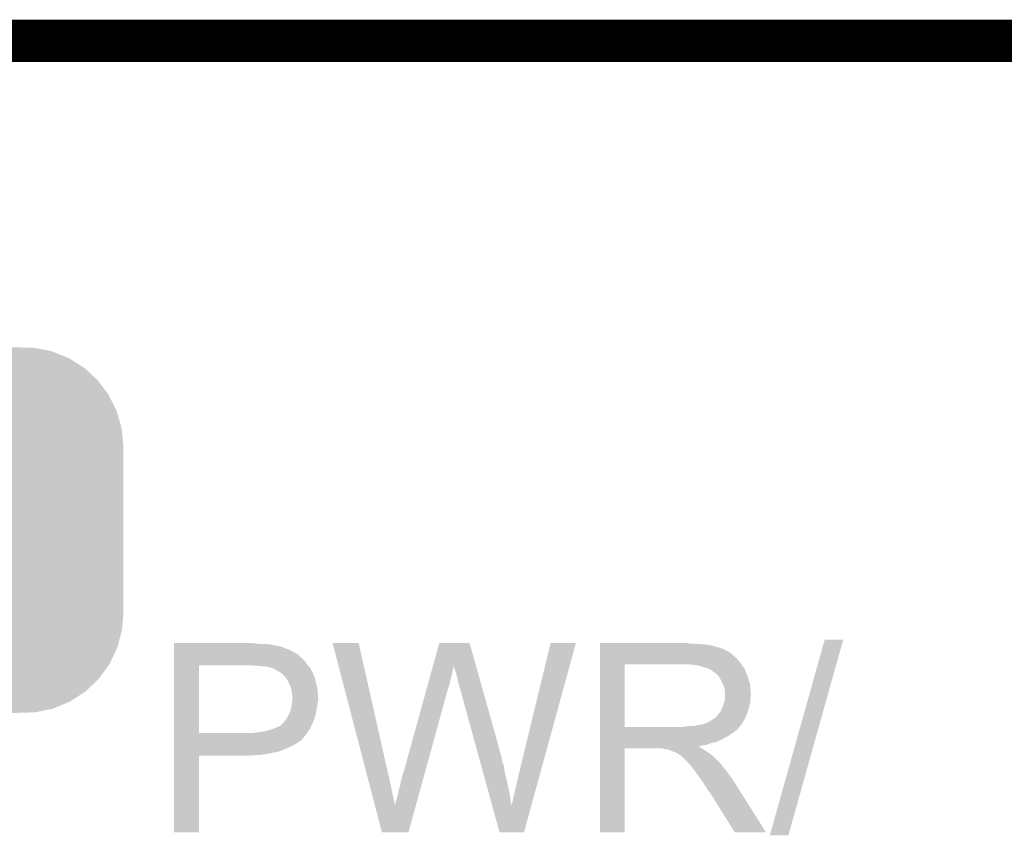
# Model space of a CAD drawing. Extents: x -9 to 122, y -9 to 65.
# Tile 293 of 308: x 91.69 to 97.62, y 59.71 to 64.63. Entities that reach past the tile are written whole.
import ezdxf

# ---------------------------------------------------------------- set-up
doc = ezdxf.new("R2010")
doc.units = 0
doc.layers.get('0').update_dxf_attribs({"linetype": 'CONTINUOUS'})
for name, color, linetype in [('CLICKER_4_FOR_R7FA4M2A_V100_GKO', 14, 'CONTINUOUS'), ('CLICKER_4_FOR_R7FA4M2A_V100_GTO', 12, 'CONTINUOUS'), ('CLICKER_4_FOR_R7FA4M2A_V100_GTS', 13, 'CONTINUOUS')]:
    doc.layers.add(name, color=color, linetype=linetype)

# ---------------------------------------------------------------- blocks, each defined once
blk = doc.blocks.new('CUSTOM_193')
for points in [[(-0.858512, 1.037606), (-0.768678, 1.075006), (0.860844, 1.037606), (0.766142, 1.075006)], [(-0.768678, 1.075006), (-0.753802, 1.078188), (0.766142, 1.075006), (0.758084, 1.078188)], [(-0.753802, 1.078188), (-0.66064, 1.098114), (0.758084, 1.078188), (0.65577, 1.098114)], [(-0.66064, 1.098114), (-0.61633, 1.099308), (0.65577, 1.098114), (0.649638, 1.099308)], [(-0.61633, 1.099308), (-0.550198, 1.10109), (0.649638, 1.099308), (0.550464, 1.10109)], [(-0.952816, 0.978926), (-0.870674, 1.032542), (0.954456, 0.978926), (0.868924, 1.032542)], [(-0.870674, 1.032542), (-0.858512, 1.037606), (0.868924, 1.032542), (0.860844, 1.037606)], [(-1.034462, 0.904128), (-0.963192, 0.972152), (1.035768, 0.904128), (0.96182, 0.972152)], [(-0.963192, 0.972152), (-0.952816, 0.978926), (0.96182, 0.972152), (0.954456, 0.978926)], [(-1.100926, 0.815728), (-1.043114, 0.89587), (1.102038, 0.815728), (1.04196, 0.89587)], [(-1.043114, 0.89587), (-1.034462, 0.904128), (1.04196, 0.89587), (1.035768, 0.904128)], [(-1.150038, 0.716706), (-1.10775, 0.806268), (1.15104, 0.716706), (1.10672, 0.806268)], [(-1.10775, 0.806268), (-1.100926, 0.815728), (1.10672, 0.806268), (1.102038, 0.815728)], [(-1.154922, 0.70636), (-1.150038, 0.716706), (1.153968, 0.70636), (1.15104, 0.716706)], [(-1.180178, 0.610396), (-1.154922, 0.70636), (1.181116, 0.610396), (1.153968, 0.70636)], [(-1.19126, 0.50038), (-1.18304, 0.599516), (1.19126, 0.50038), (1.18212, 0.599516)], [(-1.18304, 0.599516), (-1.180178, 0.610396), (1.18212, 0.599516), (1.181116, 0.610396)], [(-1.19126, -0.50038), (-1.19126, 0.50038), (1.19126, -0.50038), (1.19126, 0.50038)], [(-1.182148, -0.599232), (-1.19126, -0.50038), (1.183084, -0.599232), (1.19126, -0.50038)], [(-1.18112, -0.610396), (-1.182148, -0.599232), (1.18015, -0.610396), (1.183084, -0.599232)], [(-1.154048, -0.70609), (-1.18112, -0.610396), (1.155014, -0.70609), (1.18015, -0.610396)], [(-1.151046, -0.716706), (-1.154048, -0.70609), (1.150006, -0.716706), (1.155014, -0.70609)], [(-1.106854, -0.806018), (-1.151046, -0.716706), (1.107886, -0.806018), (1.150006, -0.716706)], [(-1.10205, -0.81573), (-1.106854, -0.806018), (1.100886, -0.81573), (1.107886, -0.806018)], [(-1.042138, -0.89565), (-1.10205, -0.81573), (1.04329, -0.89565), (1.100886, -0.81573)], [(-1.03578, -0.904132), (-1.042138, -0.89565), (1.03441, -0.904132), (1.04329, -0.89565)], [(-0.962046, -0.971966), (-1.03578, -0.904132), (0.963402, -0.971966), (1.03441, -0.904132)], [(-0.954472, -0.978934), (-0.962046, -0.971966), (0.952736, -0.978934), (0.963402, -0.971966)], [(-0.869184, -1.032398), (-0.954472, -0.978934), (0.87091, -1.032398), (0.952736, -0.978934)], [(-0.860862, -1.037616), (-0.869184, -1.032398), (0.858392, -1.037616), (0.87091, -1.032398)], [(-0.766442, -1.074908), (-0.860862, -1.037616), (0.768934, -1.074908), (0.858392, -1.037616)], [(-0.758104, -1.078202), (-0.766442, -1.074908), (0.753566, -1.078202), (0.768934, -1.074908)], [(-0.656116, -1.098066), (-0.758104, -1.078202), (0.660904, -1.098066), (0.753566, -1.078202)], [(-0.649658, -1.099324), (-0.656116, -1.098066), (0.61496, -1.099324), (0.660904, -1.098066)], [(-0.550198, -1.10109), (-0.649658, -1.099324), (0.550464, -1.10109), (0.61496, -1.099324)]]:
    blk.add_solid(points)

msp = doc.modelspace()

# ---------------------------------------------------------------- linework, layer by layer
at = {"layer": 'CLICKER_4_FOR_R7FA4M2A_V100_GKO', "const_width": 0.254}
msp.add_lwpolyline([(-4.83108, 64.50076), (117.96014, 64.50076)], dxfattribs=at)
at = {"layer": 'CLICKER_4_FOR_R7FA4M2A_V100_GTO'}
for points in [[(92.62112, 60.86856), (92.621122, 60.8711), (93.11132, 60.86856), (93.08846, 60.8711)], [(92.62112, 60.86602), (92.62112, 60.86856), (93.139258, 60.86602), (93.11132, 60.86856)], [(92.62112, 60.86348), (92.62112, 60.86602), (93.197682, 60.86348), (93.16974, 60.86602)], [(92.62112, 60.8584), (92.62112, 60.86348), (93.223082, 60.8584), (93.197682, 60.86348)], [(92.62112, 60.85332), (92.62112, 60.8584), (93.25102, 60.85332), (93.225622, 60.8584)], [(92.62112, 60.84824), (92.62112, 60.85332), (93.271342, 60.84824), (93.25102, 60.85332)], [(93.576172, 60.871082), (93.576166, 60.871098), (93.733624, 60.871082), (93.576166, 60.871098)], [(93.77074, 60.124338), (93.576172, 60.871082), (93.90126, 60.124338), (93.733624, 60.871082)], [(94.180162, 60.731364), (94.218772, 60.871084), (94.440864, 60.731364), (94.401644, 60.871084)], [(94.218772, 60.871084), (94.218778, 60.8711), (94.401644, 60.871084), (94.218778, 60.8711)], [(94.71152, 60.13704), (94.88933, 60.871072), (94.840618, 60.13704), (95.041714, 60.871072)], [(94.88933, 60.871072), (94.889338, 60.8711), (95.041714, 60.871072), (94.889338, 60.8711)], [(95.18652, 60.86856), (95.186522, 60.8711), (95.727522, 60.86856), (95.714822, 60.8711)], [(95.18652, 60.86602), (95.18652, 60.86856), (95.77578, 60.86602), (95.74276, 60.86856)], [(95.18652, 60.86348), (95.18652, 60.86602), (95.81388, 60.86348), (95.77578, 60.86602)], [(95.18652, 60.8584), (95.18652, 60.86348), (95.851982, 60.8584), (95.81388, 60.86348)], [(95.18652, 60.84824), (95.18652, 60.8584), (95.88754, 60.84824), (95.851982, 60.8584)], [(96.210126, 59.712888), (96.54033, 60.891392), (96.321868, 59.712888), (96.652074, 60.891392)], [(96.54033, 60.891392), (96.540338, 60.89142), (96.652074, 60.891392), (96.540338, 60.89142)], [(92.62112, 60.83808), (92.62112, 60.84824), (93.2942, 60.83808), (93.271342, 60.84824)], [(92.62112, 60.83046), (92.62112, 60.83808), (93.317062, 60.83046), (93.2942, 60.83808)], [(92.62112, 60.805058), (92.62112, 60.83046), (93.36278, 60.805058), (93.317062, 60.83046)], [(92.62112, 60.80252), (92.62112, 60.805058), (93.36532, 60.80252), (93.36278, 60.805058)], [(92.62112, 60.797438), (92.62112, 60.80252), (93.372942, 60.797438), (93.36532, 60.80252)], [(92.62112, 60.787278), (92.62112, 60.797438), (93.383102, 60.787278), (93.372942, 60.797438)], [(95.18652, 60.843158), (95.18652, 60.84824), (95.907862, 60.843158), (95.88754, 60.84824)], [(95.18652, 60.83808), (95.18652, 60.843158), (95.920564, 60.83808), (95.907862, 60.843158)], [(95.18652, 60.838078), (95.18652, 60.83808), (95.925644, 60.838078), (95.920564, 60.83808)], [(95.18652, 60.833), (95.18652, 60.838078), (95.935798, 60.833), (95.925644, 60.838078)], [(95.18652, 60.82538), (95.18652, 60.833), (95.9485, 60.82538), (95.935798, 60.833)], [(95.18652, 60.81522), (95.18652, 60.82538), (95.96882, 60.81522), (95.9485, 60.82538)], [(95.18652, 60.79998), (95.18652, 60.81522), (95.9866, 60.79998), (95.96882, 60.81522)], [(95.18652, 60.77966), (95.18652, 60.79998), (96.00946, 60.77966), (95.9866, 60.79998)], [(92.62111, 60.330102), (92.621118, 60.73648), (92.77096, 60.330102), (92.770982, 60.73648)], [(92.621118, 60.761878), (92.62112, 60.77712), (93.41104, 60.761878), (93.3958, 60.77712)], [(92.621118, 60.741558), (92.621118, 60.761878), (93.42374, 60.741558), (93.41104, 60.761878)], [(92.621118, 60.73648), (92.621118, 60.741558), (93.428184, 60.73648), (93.42374, 60.741558)], [(92.62112, 60.77712), (92.62112, 60.787278), (93.3958, 60.77712), (93.383102, 60.787278)], [(93.12656, 60.73394), (93.09608, 60.73648), (93.430406, 60.73394), (93.428184, 60.73648)], [(93.151958, 60.7314), (93.12656, 60.73394), (93.43263, 60.7314), (93.430406, 60.73394)], [(95.186512, 60.365662), (95.186518, 60.7441), (95.33636, 60.365662), (95.336382, 60.7441)], [(95.186518, 60.7568), (95.18652, 60.77966), (96.02978, 60.7568), (96.00946, 60.77966)], [(95.186518, 60.7441), (95.186518, 60.7568), (96.03867, 60.7441), (96.02978, 60.7568)], [(95.74022, 60.74156), (95.69704, 60.7441), (96.040448, 60.74156), (96.03867, 60.7441)], [(95.778322, 60.73648), (95.74022, 60.74156), (96.044002, 60.73648), (96.040448, 60.74156)], [(95.794844, 60.731396), (95.778322, 60.73648), (96.04756, 60.731396), (96.044002, 60.73648)], [(93.172284, 60.731398), (93.151958, 60.7314), (93.432632, 60.731398), (93.43263, 60.7314)], [(93.184984, 60.72632), (93.172284, 60.731398), (93.437074, 60.72632), (93.432632, 60.731398)], [(93.195144, 60.726318), (93.184984, 60.72632), (93.437076, 60.726318), (93.437074, 60.72632)], [(93.200224, 60.72378), (93.195144, 60.726318), (93.439296, 60.72378), (93.437076, 60.726318)], [(93.202764, 60.723778), (93.200224, 60.72378), (93.439298, 60.723778), (93.439296, 60.72378)], [(93.209544, 60.721236), (93.202764, 60.723778), (93.441522, 60.721236), (93.439298, 60.723778)], [(93.223082, 60.71616), (93.209544, 60.721236), (93.444062, 60.71616), (93.441522, 60.721236)], [(93.25864, 60.69584), (93.223082, 60.71616), (93.454222, 60.69584), (93.444062, 60.71616)], [(93.262456, 60.693296), (93.25864, 60.69584), (93.45676, 60.693296), (93.454222, 60.69584)], [(93.27388, 60.68568), (93.262456, 60.693296), (93.4593, 60.68568), (93.45676, 60.693296)], [(93.273882, 60.685678), (93.27388, 60.68568), (93.459302, 60.685678), (93.4593, 60.68568)], [(93.28404, 60.67298), (93.273882, 60.685678), (93.465652, 60.67298), (93.459302, 60.685678)], [(94.161924, 60.66536), (94.167538, 60.68568), (94.28988, 60.66536), (94.29496, 60.68568)], [(94.167538, 60.68568), (94.172452, 60.703458), (94.29496, 60.68568), (94.30004, 60.703458)], [(94.172452, 60.703458), (94.176664, 60.7187), (94.30004, 60.703458), (94.30258, 60.7187)], [(94.176664, 60.7187), (94.17947, 60.728854), (94.30258, 60.7187), (94.305118, 60.728854)], [(94.17947, 60.728854), (94.180162, 60.731364), (94.305118, 60.728854), (94.307622, 60.731364)], [(94.30766, 60.726324), (94.307622, 60.731364), (94.44228, 60.726324), (94.440864, 60.731364)], [(94.3102, 60.7187), (94.30766, 60.726324), (94.44442, 60.7187), (94.44228, 60.726324)], [(94.315282, 60.700918), (94.3102, 60.7187), (94.449412, 60.700918), (94.44442, 60.7187)], [(94.322898, 60.680602), (94.315282, 60.700918), (94.455114, 60.680602), (94.449412, 60.700918)], [(94.33306, 60.634878), (94.322898, 60.680602), (94.467948, 60.634878), (94.455114, 60.680602)], [(95.803106, 60.728854), (95.794844, 60.731396), (96.047566, 60.728854), (96.04756, 60.731396)], [(95.81134, 60.72632), (95.803106, 60.728854), (96.0501, 60.72632), (96.047566, 60.728854)], [(95.83674, 60.7187), (95.81134, 60.72632), (96.05772, 60.7187), (96.0501, 60.72632)], [(95.836748, 60.718696), (95.83674, 60.7187), (96.057722, 60.718696), (96.05772, 60.7187)], [(95.85706, 60.70854), (95.836748, 60.718696), (96.060624, 60.70854), (96.057722, 60.718696)], [(95.866586, 60.70092), (95.85706, 60.70854), (96.0628, 60.70092), (96.060624, 60.70854)], [(95.869762, 60.698378), (95.866586, 60.70092), (96.064072, 60.698378), (96.0628, 60.70092)], [(95.87992, 60.693298), (95.869762, 60.698378), (96.066612, 60.693298), (96.064072, 60.698378)], [(95.892622, 60.680598), (95.87992, 60.693298), (96.072962, 60.680598), (96.066612, 60.693298)], [(95.902782, 60.670438), (95.892622, 60.680598), (96.07601, 60.670438), (96.072962, 60.680598)], [(93.286582, 60.670438), (93.28404, 60.67298), (93.466922, 60.670438), (93.465652, 60.67298)], [(93.29166, 60.66536), (93.286582, 60.670438), (93.468192, 60.66536), (93.466922, 60.670438)], [(93.29675, 60.65774), (93.29166, 60.66536), (93.470096, 60.65774), (93.468192, 60.66536)], [(93.299286, 60.657726), (93.29675, 60.65774), (93.4701, 60.657726), (93.470096, 60.65774)], [(93.30309, 60.65012), (93.299286, 60.657726), (93.472, 60.65012), (93.4701, 60.657726)], [(93.31452, 60.62726), (93.30309, 60.65012), (93.47708, 60.62726), (93.472, 60.65012)], [(93.3196, 60.6171), (93.31452, 60.62726), (93.479852, 60.6171), (93.47708, 60.62726)], [(93.326268, 60.599318), (93.3196, 60.6171), (93.4847, 60.599318), (93.479852, 60.6171)], [(94.143674, 60.599322), (94.149288, 60.619638), (94.272102, 60.599322), (94.279718, 60.619638)], [(94.149288, 60.619638), (94.161924, 60.66536), (94.279718, 60.619638), (94.28988, 60.66536)], [(94.33814, 60.6171), (94.33306, 60.634878), (94.472938, 60.6171), (94.467948, 60.634878)], [(94.340678, 60.609482), (94.33814, 60.6171), (94.475078, 60.609482), (94.472938, 60.6171)], [(95.911248, 60.6552), (95.902782, 60.670438), (96.08058, 60.6552), (96.07601, 60.670438)], [(95.91548, 60.647582), (95.911248, 60.6552), (96.08312, 60.647582), (96.08058, 60.6552)], [(95.92564, 60.62472), (95.91548, 60.647582), (96.09074, 60.62472), (96.08312, 60.647582)], [(95.925642, 60.624718), (95.92564, 60.62472), (96.09074, 60.624718), (96.09074, 60.62472)], [(95.9358, 60.604396), (95.925642, 60.624718), (96.092434, 60.604396), (96.09074, 60.624718)], [(93.32722, 60.596778), (93.326268, 60.599318), (93.484932, 60.596778), (93.4847, 60.599318)], [(93.32976, 60.57646), (93.32722, 60.596778), (93.48678, 60.57646), (93.484932, 60.596778)], [(93.330608, 60.57138), (93.32976, 60.57646), (93.48724, 60.57138), (93.48678, 60.57646)], [(93.33484, 60.545978), (93.330608, 60.57138), (93.489358, 60.545978), (93.48724, 60.57138)], [(94.005402, 60.098942), (94.143674, 60.599322), (94.134558, 60.098942), (94.272102, 60.599322)], [(94.34068, 60.604404), (94.340678, 60.609482), (94.476502, 60.604404), (94.475078, 60.609482)], [(94.34322, 60.59932), (94.34068, 60.604404), (94.47793, 60.59932), (94.476502, 60.604404)], [(94.427694, 60.29198), (94.34322, 60.59932), (94.5642, 60.29198), (94.47793, 60.59932)], [(95.937252, 60.59424), (95.9358, 60.604396), (96.09328, 60.59424), (96.092434, 60.604396)], [(95.93834, 60.58662), (95.937252, 60.59424), (96.093826, 60.58662), (96.09328, 60.59424)], [(95.94088, 60.571378), (95.93834, 60.58662), (96.094914, 60.571378), (96.093826, 60.58662)], [(95.94088, 60.558682), (95.94088, 60.571378), (96.09582, 60.558682), (96.094914, 60.571378)], [(95.94088, 60.548518), (95.94088, 60.558682), (96.095818, 60.548518), (96.09582, 60.558682)], [(93.327642, 60.487558), (93.32976, 60.50026), (93.484698, 60.487558), (93.484698, 60.50026)], [(93.32976, 60.50026), (93.330122, 60.502798), (93.484698, 60.50026), (93.4847, 60.502798)], [(93.330122, 60.502798), (93.331936, 60.5155), (93.4847, 60.502798), (93.48724, 60.5155)], [(93.331936, 60.5155), (93.333388, 60.525658), (93.48724, 60.5155), (93.48978, 60.525658)], [(93.333388, 60.525658), (93.33484, 60.53582), (93.48978, 60.525658), (93.48978, 60.53582)], [(93.33484, 60.540902), (93.33484, 60.545978), (93.48978, 60.540902), (93.489358, 60.545978)], [(93.33484, 60.53582), (93.33484, 60.540902), (93.48978, 60.53582), (93.48978, 60.540902)], [(95.92564, 60.48756), (95.93495, 60.515496), (96.08566, 60.48756), (96.09328, 60.515496)], [(95.93495, 60.515496), (95.9358, 60.518042), (96.09328, 60.515496), (96.09328, 60.518042)], [(95.9358, 60.518042), (95.94088, 60.538358), (96.09328, 60.518042), (96.09328, 60.538358)], [(95.94088, 60.540896), (95.94088, 60.548518), (96.09328, 60.540896), (96.095818, 60.548518)], [(95.94088, 60.538358), (95.94088, 60.540896), (96.09328, 60.538358), (96.09328, 60.540896)], [(93.30182, 60.42152), (93.31452, 60.444378), (93.468274, 60.42152), (93.47437, 60.444378)], [(93.31452, 60.444378), (93.318582, 60.454538), (93.47437, 60.444378), (93.47708, 60.454538)], [(93.318582, 60.454538), (93.324678, 60.469778), (93.47708, 60.454538), (93.479256, 60.469778)], [(93.324678, 60.469778), (93.3251, 60.472318), (93.479256, 60.469778), (93.47962, 60.472318)], [(93.3251, 60.472318), (93.327642, 60.487558), (93.47962, 60.472318), (93.484698, 60.487558)], [(95.884998, 60.42406), (95.9104, 60.45454), (96.063776, 60.42406), (96.075502, 60.45454)], [(95.9104, 60.45454), (95.912936, 60.457078), (96.075502, 60.45454), (96.076282, 60.457078)], [(95.912936, 60.457078), (95.91548, 60.464698), (96.076282, 60.457078), (96.078626, 60.464698)], [(95.91548, 60.464698), (95.92056, 60.47486), (96.078626, 60.464698), (96.081752, 60.47486)], [(95.92056, 60.47486), (95.92564, 60.48756), (96.081752, 60.47486), (96.08566, 60.48756)], [(93.263718, 60.3758), (93.2815, 60.39358), (93.44914, 60.3758), (93.45803, 60.39358)], [(93.2815, 60.39358), (93.283532, 60.39612), (93.45803, 60.39358), (93.4593, 60.39612)], [(93.283532, 60.39612), (93.29166, 60.40628), (93.4593, 60.39612), (93.46311, 60.40628)], [(93.29166, 60.40628), (93.298432, 60.41644), (93.46311, 60.40628), (93.46692, 60.41644)], [(93.298432, 60.41644), (93.30182, 60.42152), (93.46692, 60.41644), (93.468274, 60.42152)], [(95.7707, 60.3758), (95.79864, 60.38088), (96.034012, 60.3758), (96.038244, 60.38088)], [(95.79864, 60.38088), (95.821494, 60.385958), (96.038244, 60.38088), (96.042476, 60.385958)], [(95.821494, 60.385958), (95.821498, 60.385962), (96.042476, 60.385958), (96.04248, 60.385962)], [(95.821498, 60.385962), (95.824038, 60.388496), (96.04248, 60.385962), (96.043928, 60.388496)], [(95.824038, 60.388496), (95.831658, 60.39104), (96.043928, 60.388496), (96.045382, 60.39104)], [(95.831658, 60.39104), (95.84182, 60.39612), (96.045382, 60.39104), (96.048284, 60.39612)], [(95.84182, 60.39612), (95.854522, 60.40374), (96.048284, 60.39612), (96.05264, 60.40374)], [(95.854522, 60.40374), (95.881184, 60.421518), (96.05264, 60.40374), (96.0628, 60.421518)], [(95.881184, 60.421518), (95.884998, 60.42406), (96.0628, 60.421518), (96.063776, 60.42406)], [(92.62111, 60.33008), (92.62111, 60.330102), (93.101158, 60.33008), (92.77096, 60.330102)], [(92.62111, 60.29452), (92.62111, 60.33008), (93.395798, 60.29452), (93.422468, 60.33008)], [(93.101158, 60.33008), (93.113858, 60.33262), (93.422468, 60.33008), (93.424374, 60.33262)], [(93.113858, 60.33262), (93.14434, 60.33516), (93.424374, 60.33262), (93.42628, 60.33516)], [(93.14434, 60.33516), (93.1799, 60.34278), (93.42628, 60.33516), (93.431722, 60.34278)], [(93.1799, 60.34278), (93.212914, 60.352938), (93.431722, 60.34278), (93.438978, 60.352938)], [(93.212914, 60.352938), (93.212922, 60.35294), (93.438978, 60.352938), (93.438978, 60.35294)], [(93.212922, 60.35294), (93.24594, 60.36564), (93.438978, 60.35294), (93.444622, 60.36564)], [(93.24594, 60.36564), (93.261176, 60.373258), (93.444622, 60.36564), (93.44801, 60.373258)], [(93.261176, 60.373258), (93.263718, 60.3758), (93.44801, 60.373258), (93.44914, 60.3758)], [(95.18651, 60.350394), (95.186512, 60.352918), (96.014534, 60.350394), (96.01454, 60.352918)], [(95.18651, 60.34532), (95.18651, 60.350394), (96.00946, 60.34532), (96.014534, 60.350394)], [(95.18651, 60.33516), (95.18651, 60.34532), (95.99422, 60.33516), (96.00946, 60.34532)], [(95.18651, 60.327538), (95.18651, 60.33516), (95.984058, 60.327538), (95.99422, 60.33516)], [(95.18651, 60.31992), (95.18651, 60.327538), (95.97136, 60.31992), (95.984058, 60.327538)], [(95.18651, 60.30976), (95.18651, 60.31992), (95.958658, 60.30976), (95.97136, 60.31992)], [(95.186512, 60.36564), (95.186512, 60.365662), (95.676718, 60.36564), (95.33636, 60.365662)], [(95.186512, 60.35294), (95.186512, 60.36564), (96.01707, 60.35294), (96.026148, 60.36564)], [(95.186512, 60.352918), (95.186512, 60.35294), (96.01454, 60.352918), (96.01707, 60.35294)], [(95.676718, 60.36564), (95.69704, 60.36818), (96.026148, 60.36564), (96.027964, 60.36818)], [(95.69704, 60.36818), (95.7199, 60.37072), (96.027964, 60.36818), (96.02978, 60.37072)], [(95.745298, 60.37072), (95.7707, 60.3758), (96.02978, 60.37072), (96.034012, 60.3758)], [(92.62111, 60.28436), (92.62111, 60.29452), (93.38564, 60.28436), (93.395798, 60.29452)], [(92.62111, 60.27928), (92.62111, 60.28436), (93.37802, 60.27928), (93.38564, 60.28436)], [(92.62111, 60.271658), (92.62111, 60.27928), (93.367858, 60.271658), (93.37802, 60.27928)], [(92.62111, 60.26404), (92.62111, 60.271658), (93.35516, 60.26404), (93.367858, 60.271658)], [(92.62111, 60.25388), (92.62111, 60.26404), (93.33738, 60.25388), (93.35516, 60.26404)], [(94.43328, 60.271662), (94.427694, 60.29198), (94.56928, 60.271662), (94.5642, 60.29198)], [(94.437468, 60.25642), (94.43328, 60.271662), (94.574358, 60.25642), (94.56928, 60.271662)], [(95.186508, 60.2488), (95.18651, 60.25896), (95.776024, 60.2488), (95.831658, 60.25896)], [(95.18651, 60.30214), (95.18651, 60.30976), (95.940878, 60.30214), (95.958658, 60.30976)], [(95.18651, 60.29198), (95.18651, 60.30214), (95.9231, 60.29198), (95.940878, 60.30214)], [(95.18651, 60.28182), (95.18651, 60.29198), (95.90278, 60.28182), (95.9231, 60.29198)], [(95.18651, 60.2742), (95.18651, 60.28182), (95.882458, 60.2742), (95.90278, 60.28182)], [(95.18651, 60.269118), (95.18651, 60.2742), (95.857058, 60.269118), (95.882458, 60.2742)], [(95.18651, 60.25896), (95.18651, 60.269118), (95.831658, 60.25896), (95.857058, 60.269118)], [(92.621108, 60.24626), (92.62111, 60.25388), (93.3196, 60.24626), (93.33738, 60.25388)], [(92.621108, 60.2361), (92.621108, 60.24626), (93.29928, 60.2361), (93.3196, 60.24626)], [(92.621108, 60.22594), (92.621108, 60.2361), (93.27388, 60.22594), (93.29928, 60.2361)], [(92.621108, 60.21578), (92.621108, 60.22594), (93.245938, 60.21578), (93.27388, 60.22594)], [(92.621108, 60.2107), (92.621108, 60.21578), (93.21546, 60.2107), (93.245938, 60.21578)], [(92.621108, 60.20308), (92.621108, 60.2107), (93.18244, 60.20308), (93.21546, 60.2107)], [(92.621108, 60.198), (92.621108, 60.20308), (93.14688, 60.198), (93.18244, 60.20308)], [(94.448638, 60.215782), (94.437468, 60.25642), (94.58452, 60.215782), (94.574358, 60.25642)], [(94.45562, 60.19038), (94.448638, 60.215782), (94.59214, 60.19038), (94.58452, 60.215782)], [(95.1865, 59.730662), (95.186508, 60.236078), (95.336338, 59.730662), (95.33636, 60.236078)], [(95.186508, 60.248798), (95.186508, 60.2488), (95.778322, 60.248798), (95.776024, 60.2488)], [(95.186508, 60.246258), (95.186508, 60.248798), (95.785942, 60.246258), (95.778322, 60.248798)], [(95.186508, 60.238638), (95.186508, 60.246258), (95.796102, 60.238638), (95.785942, 60.246258)], [(95.186508, 60.2361), (95.186508, 60.238638), (95.800334, 60.2361), (95.796102, 60.238638)], [(95.186508, 60.236078), (95.186508, 60.2361), (95.33636, 60.236078), (95.562418, 60.2361)], [(95.575118, 60.23356), (95.562418, 60.2361), (95.804568, 60.23356), (95.800334, 60.2361)], [(95.582738, 60.231022), (95.575118, 60.23356), (95.808798, 60.231022), (95.804568, 60.23356)], [(95.592896, 60.23102), (95.582738, 60.231022), (95.8088, 60.23102), (95.808798, 60.231022)], [(95.620838, 60.22086), (95.592896, 60.23102), (95.824766, 60.22086), (95.8088, 60.23102)], [(95.630998, 60.21578), (95.620838, 60.22086), (95.83275, 60.21578), (95.824766, 60.22086)], [(95.641158, 60.213242), (95.630998, 60.21578), (95.836738, 60.213242), (95.83275, 60.21578)], [(95.641162, 60.21324), (95.641158, 60.213242), (95.83674, 60.21324), (95.836738, 60.213242)], [(95.651318, 60.20816), (95.641162, 60.21324), (95.84436, 60.20816), (95.83674, 60.21324)], [(95.658934, 60.203084), (95.651318, 60.20816), (95.851974, 60.203084), (95.84436, 60.20816)], [(95.661474, 60.20308), (95.658934, 60.203084), (95.85198, 60.20308), (95.851974, 60.203084)], [(95.66402, 60.20054), (95.661474, 60.20308), (95.855156, 60.20054), (95.85198, 60.20308)], [(95.673546, 60.19292), (95.66402, 60.20054), (95.86468, 60.19292), (95.855156, 60.20054)], [(92.6211, 59.730662), (92.621108, 60.192898), (92.770938, 59.730662), (92.77096, 60.192898)], [(92.621108, 60.19546), (92.621108, 60.198), (93.10624, 60.19546), (93.14688, 60.198)], [(92.621108, 60.19292), (92.621108, 60.19546), (93.063062, 60.19292), (93.10624, 60.19546)], [(92.621108, 60.192898), (92.621108, 60.19292), (92.77096, 60.192898), (93.063062, 60.19292)], [(94.4633, 60.162438), (94.45562, 60.19038), (94.597222, 60.162438), (94.59214, 60.19038)], [(94.471676, 60.13196), (94.4633, 60.162438), (94.60738, 60.13196), (94.597222, 60.162438)], [(95.689418, 60.180222), (95.673546, 60.19292), (95.877378, 60.180222), (95.86468, 60.19292)], [(95.70212, 60.16752), (95.689418, 60.180222), (95.89008, 60.16752), (95.877378, 60.180222)], [(95.71482, 60.15482), (95.70212, 60.16752), (95.904898, 60.15482), (95.89008, 60.16752)], [(95.716854, 60.152278), (95.71482, 60.15482), (95.907862, 60.152278), (95.904898, 60.15482)], [(95.724978, 60.142122), (95.716854, 60.152278), (95.915762, 60.142122), (95.907862, 60.152278)], [(95.735138, 60.13196), (95.724978, 60.142122), (95.923666, 60.13196), (95.915762, 60.142122)], [(93.771404, 60.121794), (93.77074, 60.124338), (93.901266, 60.121794), (93.90126, 60.124338)], [(93.772064, 60.119256), (93.771404, 60.121794), (93.9038, 60.119256), (93.901266, 60.121794)], [(93.77405, 60.111636), (93.772064, 60.119256), (93.90634, 60.111636), (93.9038, 60.119256)], [(93.776034, 60.104018), (93.77405, 60.111636), (93.90634, 60.104018), (93.90634, 60.111636)], [(93.779344, 60.09132), (93.776034, 60.104018), (93.90888, 60.09132), (93.90634, 60.104018)], [(93.78199, 60.081162), (93.779344, 60.09132), (93.91142, 60.081162), (93.90888, 60.09132)], [(93.785962, 60.065918), (93.78199, 60.081162), (93.9165, 60.065918), (93.91142, 60.081162)], [(93.995242, 60.071002), (94.00032, 60.083702), (94.126878, 60.071002), (94.13037, 60.083702)], [(94.00032, 60.083702), (94.00286, 60.093862), (94.13037, 60.083702), (94.133162, 60.093862)], [(94.00286, 60.093862), (94.005402, 60.098942), (94.133162, 60.093862), (94.134558, 60.098942)], [(94.480752, 60.09894), (94.471676, 60.13196), (94.61246, 60.09894), (94.60738, 60.13196)], [(94.498904, 60.0329), (94.480752, 60.09894), (94.6277, 60.0329), (94.61246, 60.09894)], [(94.68866, 60.04052), (94.69882, 60.08624), (94.814176, 60.04052), (94.8267, 60.08624)], [(94.69882, 60.08624), (94.71152, 60.13704), (94.8267, 60.08624), (94.840618, 60.13704)], [(95.73641, 60.12942), (95.735138, 60.13196), (95.92564, 60.12942), (95.923666, 60.13196)], [(95.737678, 60.126884), (95.73641, 60.12942), (95.92767, 60.126884), (95.92564, 60.12942)], [(95.740218, 60.12434), (95.737678, 60.126884), (95.929704, 60.12434), (95.92767, 60.126884)], [(95.756026, 60.10402), (95.740218, 60.12434), (95.94596, 60.10402), (95.929704, 60.12434)], [(95.758, 60.10148), (95.756026, 60.10402), (95.947866, 60.10148), (95.94596, 60.10402)], [(95.777558, 60.07354), (95.758, 60.10148), (95.96882, 60.07354), (95.947866, 60.10148)], [(93.790594, 60.048142), (93.785962, 60.065918), (93.91904, 60.048142), (93.9165, 60.065918)], [(93.799198, 60.01512), (93.790594, 60.048142), (93.92666, 60.01512), (93.91904, 60.048142)], [(93.98508, 60.020202), (93.987622, 60.040522), (94.112914, 60.020202), (94.1185, 60.040522)], [(93.987622, 60.040522), (93.9927, 60.05576), (94.1185, 60.040522), (94.122688, 60.05576)], [(93.9927, 60.05576), (93.995242, 60.071002), (94.122688, 60.05576), (94.126878, 60.071002)], [(94.518452, 59.96178), (94.498904, 60.0329), (94.64294, 59.96178), (94.6277, 60.0329)], [(94.6785, 59.99734), (94.68866, 60.04052), (94.802346, 59.99734), (94.814176, 60.04052)], [(95.800672, 60.04052), (95.777558, 60.07354), (95.99168, 60.04052), (95.96882, 60.07354)], [(95.81134, 60.02528), (95.800672, 60.04052), (96.001298, 60.02528), (95.99168, 60.04052)], [(95.82658, 60.00242), (95.81134, 60.02528), (96.015722, 60.00242), (96.001298, 60.02528)], [(93.809786, 59.97448), (93.799198, 60.01512), (93.93428, 59.97448), (93.92666, 60.01512)], [(93.821038, 59.9313), (93.809786, 59.97448), (93.94444, 59.9313), (93.93428, 59.97448)], [(93.9673, 59.949078), (93.97492, 59.98464), (94.093364, 59.949078), (94.10314, 59.98464)], [(93.97492, 59.98464), (93.98508, 60.020202), (94.10314, 59.98464), (94.112914, 60.020202)], [(94.537982, 59.890724), (94.518452, 59.96178), (94.653132, 59.890724), (94.64294, 59.96178)], [(94.665802, 59.946542), (94.67088, 59.961782), (94.78843, 59.946542), (94.792604, 59.961782)], [(94.67088, 59.961782), (94.6785, 59.99734), (94.792604, 59.961782), (94.802346, 59.99734)], [(95.836738, 59.984642), (95.82658, 60.00242), (96.026942, 59.984642), (96.015722, 60.00242)], [(95.846898, 59.97448), (95.836738, 59.984642), (96.033354, 59.97448), (96.026942, 59.984642)], [(95.849442, 59.9694), (95.846898, 59.97448), (96.03656, 59.9694), (96.033354, 59.97448)], [(95.999298, 59.73065), (95.849442, 59.9694), (96.187214, 59.73065), (96.03656, 59.9694)], [(93.831564, 59.890898), (93.821038, 59.9313), (93.95206, 59.890898), (93.94444, 59.9313)], [(93.952064, 59.898286), (93.95714, 59.905904), (94.079402, 59.898286), (94.081496, 59.905904)], [(93.95714, 59.905904), (93.957142, 59.918604), (94.081496, 59.905904), (94.084988, 59.918604)], [(93.957142, 59.918604), (93.962222, 59.9313), (94.084988, 59.918604), (94.088478, 59.9313)], [(93.962222, 59.9313), (93.9673, 59.949078), (94.088478, 59.9313), (94.093364, 59.949078)], [(94.655642, 59.900822), (94.658178, 59.90844), (94.775904, 59.900822), (94.77799, 59.90844)], [(94.658178, 59.90844), (94.66072, 59.9186), (94.77799, 59.90844), (94.780774, 59.9186)], [(94.66072, 59.9186), (94.66326, 59.9313), (94.780774, 59.9186), (94.784254, 59.9313)], [(94.66326, 59.9313), (94.665802, 59.946542), (94.784254, 59.9313), (94.78843, 59.946542)], [(93.873316, 59.730656), (93.831564, 59.890898), (94.033326, 59.730656), (94.077372, 59.890898)], [(93.95206, 59.890898), (93.952064, 59.898286), (94.077372, 59.890898), (94.079402, 59.898286)], [(94.581976, 59.730656), (94.537982, 59.890724), (94.729286, 59.730656), (94.773138, 59.890724)], [(94.653132, 59.890724), (94.65564, 59.895744), (94.773138, 59.890724), (94.774512, 59.895744)], [(94.65564, 59.895744), (94.655642, 59.900822), (94.774512, 59.895744), (94.775904, 59.900822)], [(92.770938, 59.73064), (92.6211, 59.730662), (92.770938, 59.73064), (92.770938, 59.730662)], [(94.033322, 59.73064), (93.873316, 59.730656), (94.033322, 59.73064), (94.033326, 59.730656)], [(94.729282, 59.73064), (94.581976, 59.730656), (94.729282, 59.73064), (94.729286, 59.730656)], [(95.336338, 59.73064), (95.1865, 59.730662), (95.336338, 59.73064), (95.336338, 59.730662)], [(96.18722, 59.73064), (96.187214, 59.73065), (96.18722, 59.73064), (95.999298, 59.73065)], [(96.321862, 59.71286), (96.210126, 59.712888), (96.321862, 59.71286), (96.321868, 59.712888)]]:
    msp.add_solid(points, dxfattribs=at)

# ---------------------------------------------------------------- block references
at = {"layer": 'CLICKER_4_FOR_R7FA4M2A_V100_GTS'}
msp.add_blockref('CUSTOM_193', (91.12504, 61.55182), dxfattribs=at)

doc.saveas('drawing.dxf')
